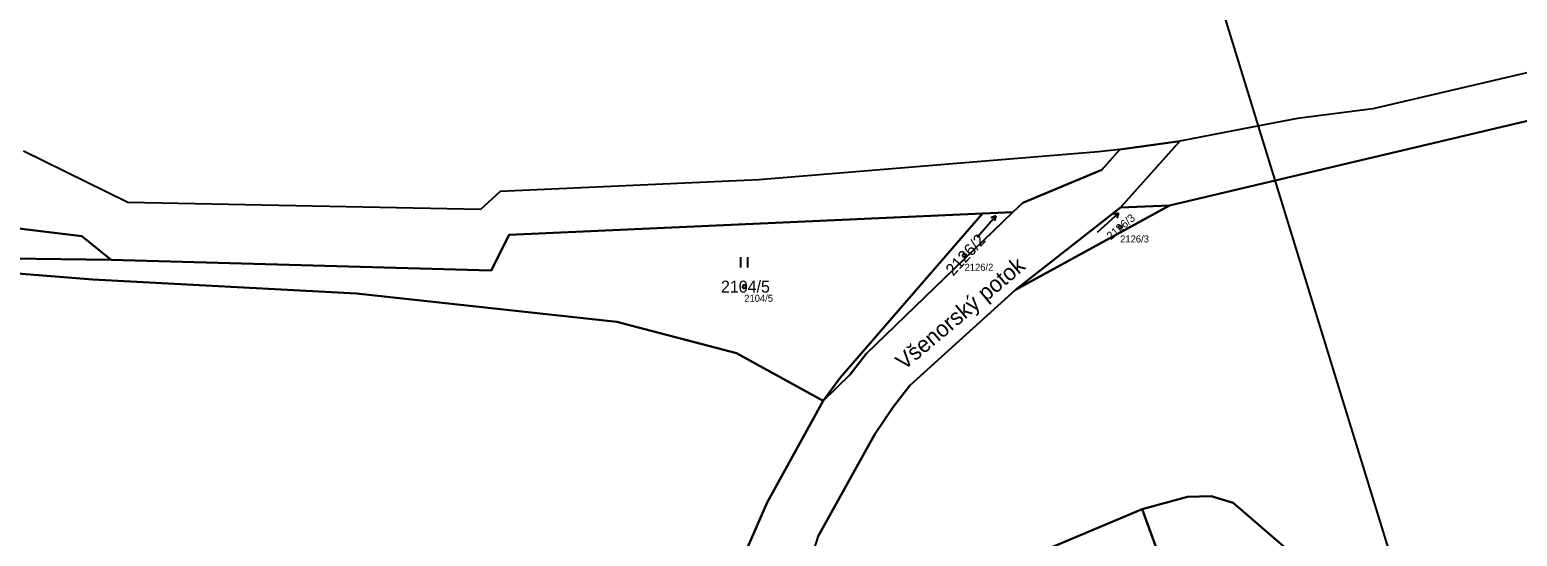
# Model space of a CAD drawing. Extents: x -754731 to -751381, y -1060564 to -1058101.
# Drawn here: x -753936.7 to -753725, y -1058951.2 to -1058879.2 of the extents above; entities that cross this region are included whole.
import ezdxf

# ---------------------------------------------------------------- set-up
doc = ezdxf.new("R2010")
doc.units = 0
for name, color, linetype in [('Definiční body', 7, 'Continuous'), ('Hranice parcel', 7, 'Continuous'), ('Parcelní čísla', 7, 'Continuous'), ('Polygon parcely', 7, 'Continuous'), ('Pop  PČ popisy', 7, 'Continuous'), ('Poz předměty', 7, 'Continuous'), ('Vnitřní kresba', 7, 'Continuous'), ('Značky kultur', 7, 'Continuous')]:
    doc.layers.add(name, color=color, linetype=linetype)

msp = doc.modelspace()

# ---------------------------------------------------------------- linework, layer by layer
at = {"layer": 'Definiční body'}
for centre in [(-753781.47, -1058907.31), (-753803.62, -1058911.33), (-753834.98, -1058915.75)]:
    msp.add_circle(centre, 0.25, dxfattribs=at)
at = {"layer": 'Hranice parcel'}
for p, q in [((-753796.39, -1058916.21), (-753774.44, -1058904.22)), ((-753796.39, -1058916.21), (-753781.44, -1058904.52)), ((-753774.44, -1058904.22), (-753781.44, -1058904.52)), ((-753796.75, -1058905.17), (-753801.08, -1058905.36)), ((-753925.07, -1058911.95), (-753960.85, -1058911.47)), ((-753778.36, -1058947.38), (-753802.67, -1058957.65)), ((-753778.36, -1058947.38), (-753771.27, -1058966.79))]:
    msp.add_line(p, q, dxfattribs=at)
for points in [[(-753774.44, -1058904.22), (-753714.03, -1058889.94), (-753669.57, -1058876.68), (-753633.34, -1058860.82), (-753608.31, -1058849.02), (-753582.87, -1058835.82), (-753575.81, -1058831.15)], [(-754222.91, -1058901.37), (-754204.56, -1058898.42), (-754160.55, -1058894.91), (-754116.29, -1058892.23), (-754090.35, -1058896.01), (-753947.66, -1058906.33), (-753929.25, -1058908.57), (-753925.07, -1058911.95)], [(-753781.44, -1058904.52), (-753773, -1058895.04), (-753781.5, -1058896.27), (-753784.09, -1058899.13), (-753795.34, -1058903.81), (-753796.75, -1058905.17)], [(-753925.07, -1058911.95), (-753871.02, -1058913.48), (-753868.46, -1058908.38), (-753801.08, -1058905.36)], [(-753796.75, -1058905.17), (-753817.63, -1058925.32), (-753819.89, -1058928.25), (-753823.76, -1058932.01)], [(-753801.08, -1058905.36), (-753821.36, -1058928.76), (-753823.76, -1058932.01)], [(-753823.76, -1058932.01), (-753836.08, -1058925.2), (-753853.13, -1058920.76), (-753890.19, -1058916.75), (-753927.69, -1058914.76), (-753950.37, -1058912.95), (-753960.85, -1058911.47)], [(-753824.49, -1058951.33), (-753816.39, -1058936.72), (-753813.83, -1058932.94), (-753811.42, -1058929.83), (-753796.39, -1058916.21)], [(-753823.76, -1058932.01), (-753831.7, -1058946.47), (-753849.53, -1058987.18)], [(-753751.65, -1058958.33), (-753765.39, -1058946.48), (-753768.52, -1058945.54), (-753771.91, -1058945.65), (-753778.36, -1058947.38)]]:
    msp.add_lwpolyline(points, dxfattribs=at)
at = {"layer": 'Polygon parcely'}
for points in [[(-753947.66, -1058906.33), (-753929.25, -1058908.57), (-753925.07, -1058911.95), (-753871.02, -1058913.48), (-753868.46, -1058908.38), (-753801.08, -1058905.36), (-753796.75, -1058905.17), (-753795.34, -1058903.81), (-753784.09, -1058899.13), (-753781.5, -1058896.27), (-753773, -1058895.04), (-753781.44, -1058904.52), (-753774.44, -1058904.22), (-753714.03, -1058889.94), (-753669.57, -1058876.68), (-753633.34, -1058860.82), (-753608.31, -1058849.02), (-753582.87, -1058835.82), (-753575.81, -1058831.15), (-753512.59, -1058789.31), (-753453.73, -1058744.82)], [(-753714.03, -1058889.94), (-753774.44, -1058904.22), (-753796.39, -1058916.21), (-753811.42, -1058929.83), (-753813.83, -1058932.94), (-753816.39, -1058936.72), (-753824.49, -1058951.33), (-753829.97, -1058968.52), (-753826.05, -1058968.46), (-753802.67, -1058957.65), (-753778.36, -1058947.38), (-753771.91, -1058945.65), (-753768.52, -1058945.54), (-753765.39, -1058946.48), (-753751.65, -1058958.33), (-753749.7, -1058960.45), (-753748.77, -1058962.1), (-753744.3, -1058960.38), (-753737.34, -1058970.84), (-753710.65, -1058957.1)], [(-753824.49, -1058951.33), (-753816.39, -1058936.72), (-753813.83, -1058932.94), (-753811.42, -1058929.83), (-753796.39, -1058916.21), (-753781.44, -1058904.52), (-753773, -1058895.04), (-753781.5, -1058896.27), (-753784.09, -1058899.13), (-753795.34, -1058903.81), (-753796.75, -1058905.17), (-753817.63, -1058925.32), (-753819.89, -1058928.25), (-753823.76, -1058932.01), (-753831.7, -1058946.47), (-753849.53, -1058987.18)], [(-753940.11, -1059006.24), (-753922.78, -1059010.31), (-753890.69, -1059002.1), (-753868.02, -1059001.72), (-753855.55, -1058993.91), (-753849.53, -1058987.18), (-753831.7, -1058946.47), (-753823.76, -1058932.01), (-753836.08, -1058925.2), (-753853.13, -1058920.76), (-753890.19, -1058916.75), (-753927.69, -1058914.76), (-753950.37, -1058912.95)]]:
    msp.add_lwpolyline(points, dxfattribs=at)
for points in [[(-754222.91, -1058901.37), (-754190.3, -1058901.95), (-754129.81, -1058906.46), (-754122.5, -1058905.67), (-754089.53, -1058906.14), (-754052.75, -1058905.6), (-754018.95, -1058905.91), (-753978.85, -1058908.94), (-753960.85, -1058911.47), (-753925.07, -1058911.95), (-753929.25, -1058908.57), (-753947.66, -1058906.33), (-754090.35, -1058896.01), (-754116.29, -1058892.23), (-754160.55, -1058894.91), (-754204.56, -1058898.42)], [(-753796.39, -1058916.21), (-753774.44, -1058904.22), (-753781.44, -1058904.52)], [(-753960.85, -1058911.47), (-753950.37, -1058912.95), (-753927.69, -1058914.76), (-753890.19, -1058916.75), (-753853.13, -1058920.76), (-753836.08, -1058925.2), (-753823.76, -1058932.01), (-753821.36, -1058928.76), (-753801.08, -1058905.36), (-753868.46, -1058908.38), (-753871.02, -1058913.48), (-753925.07, -1058911.95)], [(-753823.76, -1058932.01), (-753819.89, -1058928.25), (-753817.63, -1058925.32), (-753796.75, -1058905.17), (-753801.08, -1058905.36), (-753821.36, -1058928.76)], [(-753778.36, -1058947.38), (-753771.27, -1058966.79), (-753751.65, -1058958.33), (-753765.39, -1058946.48), (-753768.52, -1058945.54), (-753771.91, -1058945.65)], [(-753802.67, -1058957.65), (-753794.46, -1058974.44), (-753777.17, -1058968.39), (-753771.27, -1058966.79), (-753778.36, -1058947.38)]]:
    msp.add_lwpolyline(points, close=True, dxfattribs=at)
at = {"layer": 'Poz předměty'}
msp.add_line((-753806.21, -1058748.84), (-753732.6, -1058987.81), dxfattribs=at)
at = {"layer": 'Vnitřní kresba'}
for p, q in [((-753712.37, -1058882.69), (-753745.52, -1058890.48)), ((-753756.23, -1058891.84), (-753765.15, -1058893.55)), ((-753745.52, -1058890.48), (-753756.23, -1058891.84)), ((-753765.15, -1058893.55), (-753773, -1058895.04)), ((-753781.5, -1058896.27), (-753784.54, -1058896.58)), ((-753922.71, -1058903.8), (-753937.56, -1058896.48)), ((-753784.54, -1058896.58), (-753832.89, -1058900.56)), ((-753869.7, -1058902.23), (-753872.53, -1058904.79)), ((-753832.89, -1058900.56), (-753869.7, -1058902.23)), ((-753872.53, -1058904.79), (-753922.71, -1058903.8))]:
    msp.add_line(p, q, dxfattribs=at)
at = {"layer": 'Značky kultur'}
for p, q in [((-753801.82, -1058908.71), (-753799.18, -1058905.68)), ((-753799.18, -1058905.68), (-753799.86, -1058905.95)), ((-753799.18, -1058905.68), (-753799.35, -1058906.39)), ((-753784.69, -1058908), (-753781.7, -1058905.31)), ((-753781.7, -1058905.31), (-753782.42, -1058905.5)), ((-753781.7, -1058905.31), (-753781.97, -1058906)), ((-753835.49, -1058913.05), (-753835.49, -1058911.55)), ((-753834.49, -1058913.05), (-753834.49, -1058911.55))]:
    msp.add_line(p, q, dxfattribs=at)

# ---------------------------------------------------------------- texts
at = {"layer": 'Definiční body'}
for s, p in [('2126/3', (-753781.47, -1058909.47)), ('2126/2', (-753803.62, -1058913.49)), ('2104/5', (-753834.98, -1058917.91))]:
    msp.add_text(s, height=1, dxfattribs=at).set_placement(p)
at = {"layer": 'Parcelní čísla'}
for s, height, rotation, p in [('2126/3', 1.139, 40, (-753782.8, -1058909.17)), ('2126/2', 1.7, 47, (-753805.25, -1058914.33))]:
    msp.add_text(s, height=height, rotation=rotation, dxfattribs=at).set_placement(p)
msp.add_text('2104/5', height=1.7, dxfattribs=at).set_placement((-753838.29, -1058916.6))
at = {"layer": 'Pop  PČ popisy'}
msp.add_text('Všenorský potok', height=2.3, rotation=40, dxfattribs=at).set_placement((-753812.22, -1058927.72))

doc.saveas('drawing.dxf')
